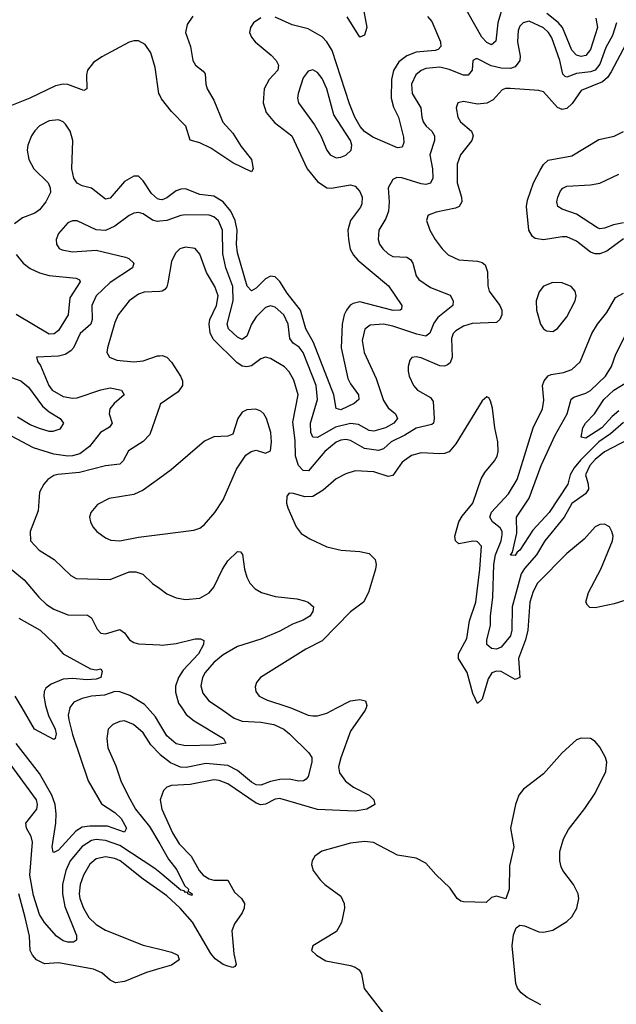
# Model space of a CAD drawing. Header units: inches. Extents: x 1843162 to 1959474, y 907081 to 1016326.
# Tile 650 of 656: x 1929405 to 1931940, y 1008741 to 1012924. Entities that reach past the tile are written whole.
import ezdxf

# ---------------------------------------------------------------- set-up
doc = ezdxf.new("R2010")
doc.units = ezdxf.units.IN
doc.header["$MEASUREMENT"] = 0
for name, color, linetype in [('B9020', 7, 'Continuous'), ('B9021', 7, 'Continuous'), ('B9030', 7, 'Continuous'), ('B9031', 7, 'Continuous')]:
    doc.layers.add(name, color=color, linetype=linetype)

msp = doc.modelspace()

# ---------------------------------------------------------------- linework, layer by layer
at = {"layer": 'B9020', "color": 5}
for points, elevation in [([(1929618, 1010000), (1929611.8, 1009970), (1929613.6, 1009950), (1929630, 1009886.7), (1929695.6, 1009690), (1929752.7, 1009592.7), (1929810, 1009555.2), (1929836.1, 1009530), (1929858.7, 1009490), (1929850, 1009472.6), (1929777.9, 1009497.9), (1929702.5, 1009497.5), (1929670, 1009492.9), (1929643.3, 1009476.7), (1929570, 1009396.5), (1929550, 1009385.3), (1929547.2, 1009387.2), (1929542.8, 1009410), (1929559.1, 1009510), (1929560.6, 1009550), (1929555.8, 1009590), (1929542, 1009630), (1929490, 1009722.1), (1929390, 1009848.7)], 440), ([(1929518.2, 1010000), (1929527.9, 1009967.9), (1929555.9, 1009910), (1929560.8, 1009890), (1929556.3, 1009870), (1929550, 1009865.6), (1929468.6, 1009910), (1929415.1, 1010000)], 420), ([(1930000, 1009931.7), (1929982, 1009962), (1929948.1, 1010000)], 440), ([(1930000, 1009803.2), (1929962.9, 1009842.8), (1929930, 1009894.6), (1929888, 1009930), (1929850, 1009945.3), (1929830, 1009942.9), (1929801.1, 1009930), (1929781.5, 1009910), (1929775.5, 1009870), (1929780.2, 1009830), (1929813.7, 1009753.7), (1929834.3, 1009690), (1929864.1, 1009630), (1929897.8, 1009570), (1929956.2, 1009496.2), (1930000, 1009422.2)], 460), ([(1930000, 1009301.1), (1929978.7, 1009318.7), (1929830, 1009415.4), (1929770, 1009437.5), (1929730, 1009441.4), (1929710, 1009437.3), (1929670, 1009411.2), (1929620.3, 1009350), (1929601.2, 1009310), (1929587.6, 1009250), (1929586.6, 1009210), (1929596.5, 1009156.5), (1929646.7, 1009033.3), (1929647, 1009013), (1929634.3, 1009005.7), (1929610, 1009005.2), (1929590, 1009010.6), (1929561.2, 1009030), (1929510, 1009088), (1929490, 1009122.7), (1929463.7, 1009203.7), (1929447.9, 1009290), (1929459, 1009430), (1929453.7, 1009453.7), (1929433.9, 1009490), (1929431.9, 1009510), (1929477.7, 1009570), (1929481.3, 1009590), (1929476.5, 1009610), (1929290, 1009863.7)], 460), ([(1930000, 1009223.5), (1929930, 1009272.6), (1929832.1, 1009350), (1929810, 1009360.1), (1929770, 1009367.9), (1929730, 1009358.9), (1929703.7, 1009336.3), (1929676, 1009290), (1929662.7, 1009250), (1929658.1, 1009210), (1929660.5, 1009190), (1929675.7, 1009150), (1929699.5, 1009110), (1929730, 1009079.5), (1929770, 1009056.6), (1929930, 1008992.9), (1930000, 1008975.6)], 480), ([(1930000, 1008892.9), (1929943.9, 1008876.1), (1929850, 1008837.5), (1929812.5, 1008832.5), (1929790, 1008843.5), (1929754.5, 1008874.5), (1929718.3, 1008890), (1929570, 1008917), (1929510, 1008913.4), (1929476, 1008930), (1929459.4, 1008950), (1929450.4, 1008970), (1929447.3, 1009030), (1929429, 1009110), (1929401.8, 1009210)], 480)]:
    msp.add_lwpolyline(points, dxfattribs=dict(at, elevation=elevation))
at = {"layer": 'B9021', "color": 5}
for points, elevation in [([(1930000, 1012602.7), (1929996.7, 1012610), (1929981, 1012721), (1929962.3, 1012782.3), (1929938.9, 1012818.9), (1929910, 1012834.3), (1929890, 1012834.6), (1929870, 1012828.1), (1929754.1, 1012765.9), (1929718.2, 1012741.8), (1929693.9, 1012710), (1929688.9, 1012688.9), (1929690.1, 1012629.9), (1929677.6, 1012622.4), (1929610, 1012648.7), (1929590, 1012649.5), (1929557.6, 1012642.4), (1929448.2, 1012590), (1929363.4, 1012556.6)], 380), ([(1930000, 1012160.4), (1929990, 1012162.7), (1929965.4, 1012185.4), (1929930, 1012238.7), (1929910, 1012259.3), (1929890, 1012258.4), (1929850, 1012236.8), (1929790, 1012165.7), (1929770, 1012162), (1929710, 1012207.9), (1929670, 1012218.2), (1929650, 1012229.9), (1929635, 1012250), (1929626.7, 1012290), (1929630.3, 1012410), (1929619.9, 1012450), (1929599.9, 1012479.9), (1929590, 1012489.3), (1929570, 1012497.7), (1929530, 1012494.3), (1929490, 1012472.2), (1929469, 1012451), (1929455.2, 1012430), (1929439.1, 1012390), (1929436.6, 1012370), (1929443.4, 1012330), (1929465.3, 1012290), (1929525.5, 1012230), (1929535.1, 1012210), (1929535.6, 1012190), (1929516.9, 1012150), (1929490, 1012115.6), (1929470, 1012101.7), (1929417.6, 1012082.4), (1929383.6, 1012056.4)], 420), ([(1930000, 1012067.2), (1929990, 1012066.2), (1929970, 1012072.5), (1929930, 1012098.9), (1929910, 1012105), (1929890, 1012102), (1929870, 1012091.3), (1929810, 1012046), (1929770, 1012027.9), (1929730, 1012031.2), (1929650, 1012069.8), (1929630, 1012069.7), (1929610, 1012061.1), (1929570, 1012015.1), (1929559.6, 1011990), (1929560.9, 1011970), (1929572.2, 1011952.2), (1929585.5, 1011945.5), (1929630, 1011937.7), (1929730, 1011944.1), (1929854.6, 1011914.6), (1929868.9, 1011908.9), (1929890.2, 1011890), (1929884.7, 1011870), (1929790, 1011807.9), (1929730.1, 1011750), (1929712.3, 1011710), (1929712.9, 1011650), (1929706.9, 1011630), (1929661.5, 1011590), (1929633.8, 1011530), (1929622.9, 1011517.1), (1929598.3, 1011501.7), (1929570, 1011494.7), (1929476, 1011490), (1929482, 1011470), (1929494.2, 1011454.2), (1929529.6, 1011370), (1929543.5, 1011350), (1929590, 1011322.6), (1929630, 1011315.3), (1929650, 1011317.5), (1929750, 1011352), (1929790, 1011359.8), (1929837.1, 1011350), (1929848.8, 1011330), (1929806.3, 1011293.7), (1929787.7, 1011270), (1929784.7, 1011250), (1929797.6, 1011210), (1929786.9, 1011193.1), (1929747.8, 1011170), (1929702.2, 1011110), (1929660, 1011080), (1929630, 1011070.8), (1929610, 1011069.9), (1929550, 1011078.6), (1929464.4, 1011104.4), (1929370, 1011154.6)], 440), ([(1929390, 1011926), (1929419.8, 1011890), (1929450, 1011866.7), (1929490, 1011847.9), (1929530, 1011837.3), (1929645.5, 1011825.5), (1929658.9, 1011818.9), (1929662, 1011810), (1929618.3, 1011741.7), (1929610.5, 1011669.5), (1929570, 1011603.8), (1929551.4, 1011588.6), (1929530, 1011588.4), (1929390, 1011671.3)], 420), ([(1930000, 1011769.4), (1929933.4, 1011766.6), (1929910, 1011757.5), (1929870, 1011728.9), (1929823.8, 1011670), (1929810, 1011637.6), (1929778, 1011530), (1929774.9, 1011510), (1929786, 1011490), (1929817.5, 1011477.5), (1929890, 1011470.1), (1929930, 1011475.1), (1929990, 1011495.9), (1930000, 1011496.3)], 460), ([(1929230, 1011453.7), (1929410.1, 1011390.1), (1929442.3, 1011362.3), (1929501.9, 1011281.9), (1929530, 1011258.3), (1929576.5, 1011230), (1929591.4, 1011210), (1929575.6, 1011184.4), (1929546.3, 1011173.7), (1929530, 1011174.3), (1929490, 1011187.1), (1929450, 1011203.4), (1929395.4, 1011235.4)], 420), ([(1930000, 1011283), (1929958.1, 1011161.9), (1929930, 1011132.2), (1929868, 1011091.9), (1929844.7, 1011050), (1929830, 1011035.9), (1929770, 1011028.8), (1929659.7, 1011000.3), (1929567.9, 1010992.1), (1929550, 1010987.2), (1929524.4, 1010970), (1929507.1, 1010950), (1929490, 1010916), (1929483, 1010837), (1929450.2, 1010750), (1929451.3, 1010710), (1929487.6, 1010670), (1929551.7, 1010630), (1929622.1, 1010562.1), (1929644.9, 1010550), (1929790, 1010545.2), (1929870, 1010578.4), (1929898.9, 1010578.9), (1929928, 1010568), (1929970, 1010528.8), (1930000, 1010507.1)], 460), ([(1930000, 1010976.5), (1929930, 1010924.8), (1929890, 1010907.2), (1929784.9, 1010890), (1929736.1, 1010863.9), (1929706.7, 1010830), (1929701.3, 1010810), (1929705.3, 1010790), (1929716.5, 1010770), (1929732.2, 1010750), (1929770, 1010722.7), (1929792.8, 1010712.8), (1929830, 1010709.4), (1929910, 1010725.9), (1930000, 1010736.9)], 480), ([(1929369.4, 1010590), (1929424.2, 1010544.2), (1929486, 1010470), (1929518.8, 1010438.8), (1929550, 1010419.5), (1929610, 1010395.7), (1929693.5, 1010393.5), (1929710, 1010383.1), (1929734.9, 1010334.9), (1929750, 1010318.3), (1929770, 1010314.7), (1929830, 1010333.1), (1929850, 1010319.5), (1929871.4, 1010290), (1929890, 1010277.8), (1929910, 1010272.3), (1930000, 1010267.8)], 440), ([(1929401.8, 1010381.8), (1929492.8, 1010330), (1929550, 1010275.8), (1929590, 1010229.3), (1929706.2, 1010166.2), (1929730, 1010161.7), (1929750, 1010165.5), (1929755.6, 1010155.6), (1929750.1, 1010130), (1929730, 1010123), (1929690, 1010119), (1929630, 1010125), (1929590, 1010122), (1929538.8, 1010101.2), (1929516.6, 1010083.4), (1929509.4, 1010070), (1929508.1, 1010050), (1929515.2, 1010010), (1929518.2, 1010000)], 420), ([(1929948.1, 1010000), (1929934.8, 1010014.8), (1929872.5, 1010052.5), (1929830, 1010068.6), (1929810, 1010069.9), (1929765, 1010055), (1929710, 1010050.7), (1929670, 1010040.4), (1929635.2, 1010024.8), (1929618.3, 1010001.7), (1929618, 1010000)], 440), ([(1929415.1, 1010000), (1929385.4, 1010050)], 420)]:
    msp.add_lwpolyline(points, dxfattribs=dict(at, elevation=elevation))
at = {"layer": 'B9030', "color": 5}
for points, elevation in [([(1930093.9, 1010000), (1930112.2, 1009972.2), (1930145.8, 1009945.8), (1930270.3, 1009870), (1930280.7, 1009850), (1930230, 1009842), (1930110, 1009838.9), (1930070, 1009848.2), (1930030, 1009881.3), (1930000, 1009931.7)], 440), ([(1930253.3, 1010000), (1930316.8, 1009956.8), (1930350, 1009944.2), (1930430, 1009940.1), (1930484.4, 1009930), (1930527.9, 1009910), (1930551.1, 1009890), (1930634, 1009810), (1930646, 1009790), (1930645.5, 1009770), (1930630.9, 1009709.1), (1930622.7, 1009697.3), (1930610.2, 1009689.8), (1930591, 1009689), (1930550, 1009697.3), (1930510, 1009696.7), (1930470, 1009687.5), (1930430, 1009671.7), (1930410, 1009673.5), (1930390, 1009685), (1930330, 1009734.8), (1930290, 1009756.1), (1930196.5, 1009763.5), (1930112.8, 1009747.2), (1930088.6, 1009748.6), (1930046.3, 1009766.3), (1930001.5, 1009801.5), (1930000, 1009803.2)], 460), ([(1930876.8, 1010000), (1930873.1, 1009990), (1930810, 1009901), (1930768.8, 1009788.8), (1930759.1, 1009750), (1930764.4, 1009724.4), (1930789.3, 1009689.3), (1930823.6, 1009663.6), (1930890.2, 1009630), (1930910.2, 1009610), (1930914.3, 1009590), (1930879.5, 1009570), (1930830, 1009562.1), (1930670, 1009568.7), (1930510, 1009614.7), (1930490, 1009612.1), (1930450, 1009591.6), (1930430, 1009589.1), (1930410, 1009595.7), (1930290, 1009678.3), (1930251.9, 1009691.9), (1930230, 1009694), (1930130, 1009674.5), (1930049.6, 1009670.4), (1930030, 1009663.8), (1930015.5, 1009650), (1930002, 1009610), (1930009.5, 1009570), (1930054.9, 1009470), (1930082.3, 1009422.3), (1930134.1, 1009370), (1930166.9, 1009310), (1930184.8, 1009290), (1930210, 1009274.2), (1930230, 1009268.3), (1930290, 1009268), (1930318, 1009218), (1930348, 1009190), (1930360.2, 1009170), (1930358.8, 1009150), (1930350.1, 1009130), (1930317.1, 1009082.9), (1930306.9, 1009053.1), (1930315.1, 1008955.1), (1930325, 1008910), (1930318.4, 1008901.6), (1930310, 1008898.1), (1930290, 1008902.8), (1930270, 1008910.9), (1930234.9, 1008934.9), (1930217.4, 1008957.4), (1930139.4, 1009090), (1930086.6, 1009150), (1930030, 1009202.4), (1930000, 1009223.5)], 480), ([(1930556.6, 1010000), (1930630, 1009969.4), (1930650, 1009966), (1930670, 1009966), (1930710, 1009978.1), (1930752.1, 1010000)], 480), ([(1931618.6, 1008738.6), (1931560.9, 1008770), (1931535.6, 1008790), (1931520.5, 1008810), (1931512.6, 1008830), (1931497.7, 1008990), (1931503.2, 1009036.8), (1931513.7, 1009066.3), (1931530, 1009077.6), (1931550, 1009074.9), (1931610, 1009048.8), (1931630, 1009047.5), (1931670, 1009055.9), (1931730, 1009092.6), (1931750, 1009113.1), (1931771.5, 1009150), (1931779.8, 1009190), (1931777.1, 1009210), (1931758.2, 1009250), (1931712.8, 1009310), (1931705.6, 1009325.6), (1931699.3, 1009350), (1931699.3, 1009390), (1931715.3, 1009444.7), (1931736.1, 1009483.9), (1931806.3, 1009573.6), (1931850, 1009638.7), (1931895.3, 1009730), (1931898.7, 1009770), (1931894.2, 1009790), (1931870, 1009833.3), (1931850, 1009858), (1931830, 1009869.7), (1931790, 1009871.3), (1931770, 1009865.1), (1931710.2, 1009809.8), (1931630, 1009719.7), (1931545.4, 1009654.6), (1931525.3, 1009630), (1931511.8, 1009590), (1931490.3, 1009490), (1931504.4, 1009410), (1931485.5, 1009330), (1931484.4, 1009230), (1931470, 1009189), (1931430, 1009200.9), (1931410, 1009195.1), (1931386.4, 1009173.6), (1931290, 1009176), (1931279.8, 1009179.8), (1931263.5, 1009190), (1931234.5, 1009234.5), (1931172.6, 1009292.6), (1931130, 1009341.1), (1931090, 1009361.5), (1931010, 1009375.3), (1930908.2, 1009428.2), (1930870, 1009432.7), (1930810, 1009426), (1930688.8, 1009391.2), (1930658.7, 1009370), (1930647, 1009350), (1930644.9, 1009335.1), (1930651.7, 1009310), (1930680.9, 1009270), (1930701.7, 1009250), (1930770, 1009200.3), (1930784.1, 1009170), (1930784.3, 1009150), (1930771.7, 1009088.3), (1930751.6, 1009050), (1930650.6, 1008990), (1930644.9, 1008970), (1930666, 1008950), (1930706.1, 1008926.1), (1930810, 1008905.3), (1930830, 1008899.1), (1930847.4, 1008887.4), (1930857, 1008870), (1930868.4, 1008808.4), (1930960.2, 1008690)], 520), ([(1930000, 1009422.2), (1930038, 1009358), (1930072.5, 1009312.5), (1930105.3, 1009245.3), (1930122.3, 1009230), (1930121.4, 1009221.4), (1930138.4, 1009210), (1930136, 1009204), (1930119.5, 1009210), (1930118, 1009218), (1930110, 1009215.8), (1930103.4, 1009223.4), (1930090, 1009226.6), (1930000, 1009301.1)], 460), ([(1930000, 1008975.6), (1930050, 1008963.2), (1930077, 1008950), (1930082, 1008930), (1930050, 1008907.9), (1930000, 1008892.9)], 480)]:
    msp.add_lwpolyline(points, dxfattribs=dict(at, elevation=elevation))
at = {"layer": 'B9031', "color": 5}
for points, elevation in [([(1931470, 1013026.2), (1931436.1, 1012910), (1931428.2, 1012831.8), (1931410, 1012817), (1931390, 1012826.6), (1931368.4, 1012850), (1931254.9, 1013050)], 420), ([(1930861, 1012990), (1930880.2, 1012890), (1930870, 1012857.6), (1930850, 1012849.7), (1930795.6, 1012935.6)], 380), ([(1931852.3, 1012930), (1931859.6, 1012890), (1931830, 1012797.3), (1931810, 1012772.2), (1931790, 1012767.7), (1931770, 1012772.8), (1931750, 1012793.6), (1931710.3, 1012890.3), (1931692.5, 1012912.4), (1931644.1, 1012950)], 420), ([(1930140.9, 1012939.1), (1930116.3, 1012903.7), (1930109.6, 1012870), (1930130.1, 1012810), (1930141.4, 1012750), (1930152.1, 1012730), (1930184.8, 1012704.8), (1930193.1, 1012693.1), (1930195.3, 1012650), (1930201.7, 1012630), (1930230, 1012581.2), (1930268.3, 1012488.3), (1930310, 1012442.3), (1930345.7, 1012385.7), (1930390.2, 1012330), (1930397.6, 1012290), (1930390, 1012278), (1930310, 1012315.8), (1930217.5, 1012377.5), (1930170, 1012400.4), (1930130, 1012412.4), (1930111.2, 1012471.2), (1930050, 1012533.6), (1930007.1, 1012587), (1930000, 1012602.7)], 380), ([(1930430, 1012932.2), (1930398, 1012910), (1930385.2, 1012890), (1930381.6, 1012870), (1930389.3, 1012850), (1930405.4, 1012830), (1930473.6, 1012773.6), (1930494, 1012750), (1930504.2, 1012730), (1930501.8, 1012710), (1930465.4, 1012670), (1930444.4, 1012630), (1930439.8, 1012570), (1930452.1, 1012530), (1930487.6, 1012487.6), (1930560.6, 1012430), (1930626.8, 1012290), (1930670, 1012236.4), (1930710, 1012210.1), (1930728.1, 1012208.1), (1930810, 1012222.6), (1930830, 1012216.3), (1930850, 1012193.6), (1930859.5, 1012170), (1930858.6, 1012141.4), (1930852.8, 1012127.2), (1930810.8, 1012070), (1930799.8, 1012030), (1930801.3, 1011990), (1930809.6, 1011949.6), (1930823.1, 1011923.1), (1930841.7, 1011901.7), (1930972.5, 1011792.5), (1931028.5, 1011710), (1931026.6, 1011693.4), (1931022, 1011690), (1930991.8, 1011688.2), (1930850, 1011725.6), (1930821.6, 1011718.4), (1930809.5, 1011710.5), (1930793.4, 1011690), (1930784.1, 1011670), (1930775.7, 1011630), (1930770.4, 1011530), (1930799.7, 1011399.7), (1930810, 1011377.5), (1930844.2, 1011330), (1930846.4, 1011310), (1930826.5, 1011293.5), (1930770, 1011266.6), (1930750, 1011272.7), (1930739.9, 1011330), (1930652.9, 1011552.9), (1930621, 1011610), (1930598.2, 1011690), (1930541.4, 1011761.5), (1930510, 1011811.9), (1930490, 1011831.1), (1930470, 1011833.7), (1930450, 1011823.4), (1930410, 1011783), (1930390, 1011771.6), (1930372.2, 1011792.2), (1930330, 1011933.3), (1930326.1, 1011970), (1930328.7, 1012030), (1930321.1, 1012070), (1930302.1, 1012110), (1930270, 1012149.9), (1930230, 1012174.6), (1930170, 1012181.3), (1930110, 1012204.7), (1930090, 1012204.5), (1930070, 1012197.1), (1930030, 1012167.5), (1930010, 1012158.1), (1930000, 1012160.4)], 420), ([(1931939.9, 1012910), (1931923.1, 1012856.9), (1931894.6, 1012805.4), (1931870, 1012734.7), (1931850, 1012709.6), (1931830, 1012701.7), (1931770, 1012694.9), (1931730, 1012679.9), (1931722.9, 1012682.9), (1931712.5, 1012692.5), (1931699.1, 1012750), (1931666.1, 1012846.1), (1931652.1, 1012870), (1931630, 1012889.4), (1931570, 1012917.4), (1931544.6, 1012910), (1931530, 1012896.4), (1931522.5, 1012877.5), (1931519.6, 1012830), (1931531.6, 1012768.4), (1931529.5, 1012750), (1931510, 1012724), (1931490, 1012717), (1931450, 1012718.4), (1931408.4, 1012728.4), (1931350, 1012757.4), (1931342.6, 1012757.4), (1931330.3, 1012749.7), (1931326.7, 1012710), (1931310, 1012687.4), (1931290, 1012688.1), (1931230, 1012712.4), (1931190, 1012722.4), (1931130, 1012716.3), (1931110, 1012707.9), (1931088, 1012690), (1931069.6, 1012650), (1931072.9, 1012610), (1931109.5, 1012550), (1931113.1, 1012510), (1931119.5, 1012490), (1931131.7, 1012471.7), (1931155.9, 1012450), (1931166.9, 1012430), (1931166.7, 1012410), (1931147.6, 1012350), (1931158.6, 1012290), (1931159.5, 1012250), (1931150.6, 1012229.4), (1931130, 1012224.1), (1931110, 1012226), (1931028.5, 1012251.5), (1931007.1, 1012252.9), (1930990, 1012245.4), (1930970.2, 1012209.8), (1930974.6, 1012150), (1930971.6, 1012110), (1930960.2, 1012079.8), (1930930.1, 1012030), (1930927.5, 1011990), (1930933.8, 1011970), (1930947.2, 1011950), (1930970, 1011928.7), (1930990, 1011918.4), (1931050, 1011915.1), (1931065.5, 1011905.5), (1931075.1, 1011890), (1931090, 1011835.8), (1931100.6, 1011820.6), (1931150, 1011786.6), (1931233.2, 1011753.2), (1931246, 1011730), (1931244.6, 1011710), (1931181.4, 1011658.6), (1931165.1, 1011634.9), (1931147.5, 1011592.5), (1931130, 1011579.1), (1931092.5, 1011587.5), (1930990, 1011622.4), (1930950.1, 1011629.9), (1930893.4, 1011626.6), (1930871.5, 1011608.5), (1930860.5, 1011560.5), (1930868.1, 1011510), (1930919, 1011399), (1930950, 1011306), (1930970, 1011275.2), (1931001.3, 1011250), (1931010.1, 1011230.1), (1930994.3, 1011210), (1930959.3, 1011190), (1930910, 1011175.6), (1930890, 1011178.6), (1930844.3, 1011204.3), (1930810, 1011208.8), (1930747.1, 1011192.9), (1930670, 1011148.9), (1930650, 1011151), (1930642.4, 1011170), (1930641, 1011210), (1930670.3, 1011310), (1930664.6, 1011370), (1930609.5, 1011510), (1930592, 1011532), (1930567.6, 1011550), (1930553, 1011570), (1930545.5, 1011630), (1930527.4, 1011670), (1930490, 1011703.2), (1930470, 1011708.5), (1930450, 1011701.7), (1930410, 1011662), (1930390.1, 1011630), (1930370, 1011579.3), (1930350, 1011564.7), (1930330, 1011574.6), (1930291.7, 1011610), (1930286.8, 1011630), (1930311.6, 1011730), (1930310, 1011789.9), (1930281, 1011870), (1930268.5, 1011928.5), (1930266.9, 1012030), (1930250, 1012069.1), (1930230, 1012086.6), (1930210, 1012092.7), (1930110, 1012094.4), (1930090, 1012092.5), (1930030, 1012070.3), (1930000, 1012067.2)], 440), ([(1931137.4, 1012937.4), (1931155.5, 1012915.5), (1931192.9, 1012830), (1931194.4, 1012810), (1931182.6, 1012797.4), (1931170, 1012792.7), (1931090, 1012785.5), (1931050, 1012770.8), (1931015.6, 1012744.4), (1930992.7, 1012707.3), (1930984.3, 1012670), (1930983.4, 1012590), (1930992.6, 1012552.6), (1931014.2, 1012510), (1931035, 1012425), (1931037.7, 1012402.3), (1931030, 1012382.3), (1931010, 1012379.5), (1930904.8, 1012424.8), (1930870, 1012448.3), (1930851.9, 1012470), (1930829, 1012510), (1930805.6, 1012565.6), (1930732.8, 1012792.8), (1930710.4, 1012830), (1930690, 1012850.5), (1930630, 1012885), (1930562.3, 1012902.3), (1930490, 1012934.7)], 420), ([(1931980.3, 1012819.7), (1931918, 1012701.9), (1931901.6, 1012678.4), (1931880.6, 1012659.4), (1931790, 1012622.3), (1931752.6, 1012567.4), (1931730, 1012546.6), (1931710, 1012542.5), (1931690, 1012551.2), (1931630, 1012616.8), (1931610, 1012623.2), (1931488.9, 1012631.1), (1931469, 1012631), (1931454.5, 1012625.5), (1931416.2, 1012583.8), (1931390, 1012568.9), (1931350, 1012565.1), (1931290, 1012576.9), (1931266.4, 1012570), (1931259.5, 1012550), (1931265.8, 1012510), (1931278, 1012490), (1931324.9, 1012450), (1931331.1, 1012430), (1931325.6, 1012410), (1931278.3, 1012350), (1931263.2, 1012310), (1931263, 1012230), (1931281.4, 1012170), (1931283.2, 1012150), (1931271.5, 1012130), (1931256.9, 1012123.1), (1931174, 1012106), (1931145.3, 1012094.7), (1931138.4, 1012090), (1931133.1, 1012070), (1931148.1, 1012030), (1931170, 1011990.4), (1931199.6, 1011950), (1931225.2, 1011925.2), (1931270, 1011903.8), (1931350, 1011898), (1931370, 1011892.8), (1931382, 1011882), (1931392.7, 1011852.7), (1931393.8, 1011793.8), (1931399.5, 1011770), (1931444.8, 1011710), (1931452.9, 1011690), (1931452.7, 1011670), (1931444.5, 1011650), (1931430, 1011637.8), (1931327.2, 1011632.8), (1931290, 1011621.7), (1931257.6, 1011602.4), (1931246.4, 1011590), (1931239.3, 1011570), (1931242.5, 1011490), (1931233.5, 1011466.5), (1931222.6, 1011457.4), (1931210, 1011452), (1931190, 1011453), (1931110, 1011488), (1931090, 1011492.2), (1931071.6, 1011488.5), (1931062.7, 1011477.3), (1931054.9, 1011450), (1931055.8, 1011430), (1931059.1, 1011410), (1931077.8, 1011370), (1931095.3, 1011350), (1931150, 1011319.3), (1931162.1, 1011302.1), (1931165.8, 1011230), (1931162.6, 1011210), (1931156.3, 1011203.7), (1931090, 1011188.7), (1931041.9, 1011158.1), (1930982.7, 1011130), (1930950, 1011100.5), (1930930, 1011093.8), (1930870, 1011102.6), (1930810, 1011136.4), (1930790, 1011140.4), (1930770, 1011137.7), (1930750, 1011129), (1930701.1, 1011090), (1930632.4, 1011007.6), (1930610, 1011008.9), (1930589.6, 1011030), (1930576.9, 1011070), (1930575.8, 1011135.8), (1930565.9, 1011214.1), (1930587.5, 1011330), (1930570, 1011392.4), (1930550, 1011427.4), (1930530, 1011448.7), (1930470, 1011484.4), (1930450, 1011489.7), (1930430, 1011483.1), (1930390, 1011453.2), (1930370, 1011448.7), (1930350, 1011452.6), (1930327.1, 1011467.1), (1930227.3, 1011567.3), (1930214.1, 1011594.1), (1930209.5, 1011630), (1930213.1, 1011650), (1930241.7, 1011710), (1930247.8, 1011750), (1930234.8, 1011790), (1930198.1, 1011850), (1930170, 1011927.6), (1930150, 1011952.3), (1930110, 1011957.6), (1930086, 1011950), (1930067.5, 1011932.5), (1930050, 1011897.2), (1930034.8, 1011805.2), (1930030.7, 1011789.3), (1930022, 1011778), (1930010, 1011769.8), (1930000, 1011769.4)], 460), ([(1931970, 1011992.5), (1931899.1, 1011940.9), (1931870, 1011929.4), (1931850, 1011929.4), (1931830, 1011935.7), (1931770, 1011982.9), (1931730, 1012000.7), (1931710, 1012001.7), (1931630, 1011988.2), (1931594.5, 1011994.5), (1931583, 1012003), (1931567.8, 1012030), (1931558.2, 1012130), (1931562.7, 1012157.3), (1931588, 1012230), (1931616, 1012284), (1931630.9, 1012309.1), (1931650, 1012326.8), (1931750, 1012345.5), (1931865.4, 1012414.6), (1931930, 1012428.4), (1931970, 1012449.2)], 460), ([(1931970, 1012061.2), (1931927.5, 1012052.5), (1931890, 1012037.9), (1931870, 1012035.3), (1931859.5, 1012039.5), (1931770, 1012097.2), (1931710, 1012118.9), (1931691.2, 1012130), (1931687.2, 1012150), (1931690.7, 1012170), (1931703.1, 1012196.9), (1931711.9, 1012208.1), (1931730, 1012216.8), (1931830, 1012221.8), (1931870, 1012228.9), (1931950, 1012267.9)], 440), ([(1931990, 1011141), (1931890, 1011087.4), (1931850, 1011055.7), (1931826.7, 1011030), (1931808.8, 1010990), (1931819.9, 1010950), (1931821.2, 1010930), (1931817.4, 1010922.6), (1931808.7, 1010910), (1931750.9, 1010869.1), (1931718.2, 1010810), (1931636.1, 1010710), (1931600.1, 1010650), (1931550, 1010592.7), (1931535.9, 1010570), (1931496.6, 1010430), (1931496.3, 1010330), (1931490, 1010305.9), (1931450, 1010257.9), (1931430.6, 1010249.4), (1931410, 1010252.2), (1931389.9, 1010270), (1931389.4, 1010290), (1931404.5, 1010350), (1931404.7, 1010390), (1931415.1, 1010470), (1931418.8, 1010610), (1931426.9, 1010650), (1931450.2, 1010710), (1931455, 1010735), (1931454.5, 1010750), (1931445.7, 1010765.7), (1931413.2, 1010790), (1931401.7, 1010810), (1931410, 1010832.3), (1931481.7, 1010910), (1931518.6, 1010970), (1931586.6, 1011190), (1931626.3, 1011270), (1931631.9, 1011308.1), (1931626.2, 1011370), (1931633.1, 1011390), (1931649.5, 1011410.5), (1931663, 1011417), (1931714.9, 1011425.1), (1931750, 1011438.2), (1931786.2, 1011470), (1931836, 1011590), (1931859.8, 1011630), (1931899.9, 1011680.1), (1931936.7, 1011743.3), (1931970, 1011761.3)], 460), ([(1931970, 1011212.9), (1931915.6, 1011164.4), (1931865.3, 1011130), (1931786.9, 1011053.1), (1931760.6, 1011020.6), (1931743.7, 1010990), (1931733.3, 1010950), (1931654.8, 1010830), (1931584.9, 1010755.1), (1931530, 1010670.8), (1931518.1, 1010661.9), (1931510, 1010648.2), (1931490, 1010648.7), (1931498, 1010662), (1931517.1, 1010742.9), (1931515.8, 1010810), (1931570, 1010891.1), (1931620.9, 1011030), (1931680.5, 1011159.5), (1931730.8, 1011250), (1931747.7, 1011312.3), (1931759.2, 1011320.8), (1931810, 1011337.1), (1931830, 1011349.1), (1931893.1, 1011410), (1931919.2, 1011450), (1931937.1, 1011503), (1932010, 1011646.2)], 440), ([(1930000, 1011496.3), (1930010, 1011496.8), (1930030, 1011490.2), (1930049.5, 1011469.5), (1930087.6, 1011410), (1930096.1, 1011390), (1930096.1, 1011370), (1930077.7, 1011342.3), (1930002.4, 1011290), (1930000, 1011283)], 460), ([(1931950, 1011262.1), (1931921.6, 1011238.4), (1931877.7, 1011190), (1931810, 1011146), (1931789.9, 1011149.9), (1931797.8, 1011190), (1931808.1, 1011210), (1931847, 1011250), (1931886.7, 1011310), (1931929.5, 1011350.5), (1931993.9, 1011390)], 420), ([(1932030, 1010473.5), (1931930, 1010442.1), (1931850, 1010425.5), (1931827.2, 1010427.2), (1931816.5, 1010436.5), (1931810.8, 1010450), (1931821, 1010490), (1931873.2, 1010590), (1931923.5, 1010710), (1931926.9, 1010730), (1931920.4, 1010750), (1931910, 1010769.5), (1931890, 1010781.3), (1931870, 1010779.7), (1931850, 1010769.6), (1931802.7, 1010717.3), (1931730, 1010656.8), (1931604.8, 1010530), (1931585.8, 1010494.2), (1931572.7, 1010450), (1931563.7, 1010330), (1931554.2, 1010290), (1931524.7, 1010210), (1931530, 1010129.5), (1931510, 1010120.9), (1931450, 1010154.4), (1931430, 1010156), (1931411.3, 1010148.7), (1931395.6, 1010124.4), (1931370, 1010038), (1931350, 1010018.4), (1931330, 1010062), (1931306.1, 1010150), (1931268.6, 1010210), (1931269.9, 1010230), (1931304.6, 1010295.4), (1931316, 1010370), (1931342.5, 1010450), (1931360.1, 1010590), (1931366.6, 1010686.6), (1931350, 1010706.3), (1931347.1, 1010707.1), (1931330, 1010708.8), (1931270, 1010697.1), (1931256.5, 1010710), (1931254.2, 1010730), (1931270.4, 1010790), (1931284.9, 1010815.1), (1931330.5, 1010870), (1931366.1, 1010973.9), (1931380.5, 1010999.5), (1931422, 1011050), (1931433.5, 1011070), (1931438.4, 1011090), (1931436.4, 1011130), (1931423, 1011190), (1931413.6, 1011273.6), (1931404.7, 1011304.7), (1931398, 1011318), (1931390, 1011322), (1931370, 1011305.2), (1931257.9, 1011122.1), (1931230, 1011088.7), (1931210, 1011081), (1931190, 1011079.9), (1931110, 1011084.3), (1931070, 1011073.1), (1931030, 1011044), (1930990, 1010987.8), (1930970, 1010983.8), (1930910, 1011002.8), (1930830, 1011007.5), (1930790, 1010994.4), (1930750, 1010972.7), (1930694.7, 1010925.3), (1930650, 1010898.2), (1930616.2, 1010896.2), (1930568.3, 1010911.7), (1930550, 1010912.7), (1930539.8, 1010900.2), (1930538, 1010870), (1930544.4, 1010850), (1930579.5, 1010770), (1930601.3, 1010741.3), (1930637.8, 1010717.8), (1930710, 1010684.6), (1930770.2, 1010670.2), (1930850, 1010664.2), (1930890, 1010656.5), (1930915.3, 1010630), (1930919.6, 1010610), (1930917.3, 1010590), (1930886.4, 1010490), (1930865.2, 1010450), (1930810, 1010409), (1930690, 1010285.7), (1930620.3, 1010250), (1930428.7, 1010130), (1930411.4, 1010108.6), (1930405.7, 1010090), (1930408.8, 1010070), (1930423.1, 1010050), (1930454.3, 1010034.3), (1930544.9, 1010004.9), (1930556.6, 1010000)], 480), ([(1930000, 1010736.9), (1930145.3, 1010754.7), (1930170, 1010764.2), (1930190, 1010778.7), (1930233.7, 1010830), (1930270, 1010883.8), (1930326.2, 1011013.8), (1930366.5, 1011073.5), (1930389, 1011090), (1930410, 1011094.9), (1930450, 1011082.8), (1930470, 1011092), (1930474.7, 1011130), (1930471.8, 1011170), (1930454, 1011230), (1930442, 1011250), (1930430, 1011260.4), (1930408.6, 1011268.6), (1930370, 1011266.2), (1930350, 1011256.4), (1930331.5, 1011230), (1930310, 1011163.7), (1930290, 1011154), (1930230, 1011151.3), (1930190, 1011132.8), (1930048, 1011012), (1930000, 1010976.5)], 480), ([(1930000, 1010507.1), (1930030, 1010485.3), (1930070, 1010467.4), (1930110, 1010460.8), (1930170, 1010466.2), (1930210.5, 1010489.5), (1930230, 1010513.7), (1930267.1, 1010590), (1930290, 1010625.5), (1930330, 1010665.3), (1930343.4, 1010663.4), (1930352.2, 1010652.2), (1930359.8, 1010590), (1930370, 1010554.9), (1930383.2, 1010530), (1930406, 1010506), (1930433, 1010490), (1930490, 1010473.9), (1930583.1, 1010463.1), (1930615.1, 1010455.1), (1930630.7, 1010450), (1930652.7, 1010430), (1930650.3, 1010410), (1930637.4, 1010390), (1930610, 1010372.9), (1930564, 1010356), (1930510, 1010325.6), (1930430, 1010292), (1930330, 1010260.5), (1930270, 1010225.6), (1930230, 1010192.8), (1930192.5, 1010150), (1930181.3, 1010130), (1930174.4, 1010094.4), (1930182.9, 1010062.9), (1930209.2, 1010030), (1930253.3, 1010000)], 460), ([(1930000, 1010267.8), (1930010, 1010267.3), (1930070, 1010274.5), (1930150, 1010293.6), (1930173.3, 1010293.3), (1930187.1, 1010287.1), (1930186.4, 1010270), (1930165.2, 1010230), (1930100.1, 1010159.9), (1930079.4, 1010130), (1930067.5, 1010092.5), (1930067, 1010067), (1930080.5, 1010020.5), (1930093.9, 1010000)], 440), ([(1930752.1, 1010000), (1930810, 1010030.1), (1930850, 1010036.1), (1930874, 1010030), (1930880.4, 1010010), (1930876.8, 1010000)], 480)]:
    msp.add_lwpolyline(points, dxfattribs=dict(at, elevation=elevation))
for points, elevation in [([(1930650, 1012711.1), (1930630, 1012705.6), (1930610, 1012677), (1930588.2, 1012610), (1930586, 1012590), (1930590.2, 1012570), (1930657.2, 1012477.2), (1930683.8, 1012430), (1930709.3, 1012370), (1930724.7, 1012350), (1930750, 1012337.5), (1930770, 1012339.3), (1930790, 1012347.7), (1930812.8, 1012370), (1930816.2, 1012390), (1930811.1, 1012410), (1930740.1, 1012520.1), (1930710, 1012629.6), (1930690, 1012674), (1930670, 1012699.7)], 440), ([(1931670, 1011807.4), (1931630, 1011791.2), (1931612, 1011768), (1931599.1, 1011730), (1931600.2, 1011690), (1931617, 1011630), (1931630, 1011610.5), (1931642.6, 1011602.6), (1931670, 1011599.6), (1931690, 1011611.6), (1931730, 1011660.8), (1931765.5, 1011730), (1931768.8, 1011750), (1931764.7, 1011770), (1931747.6, 1011790), (1931710, 1011806.4)], 480)]:
    msp.add_lwpolyline(points, close=True, dxfattribs=dict(at, elevation=elevation))

doc.saveas('drawing.dxf')
